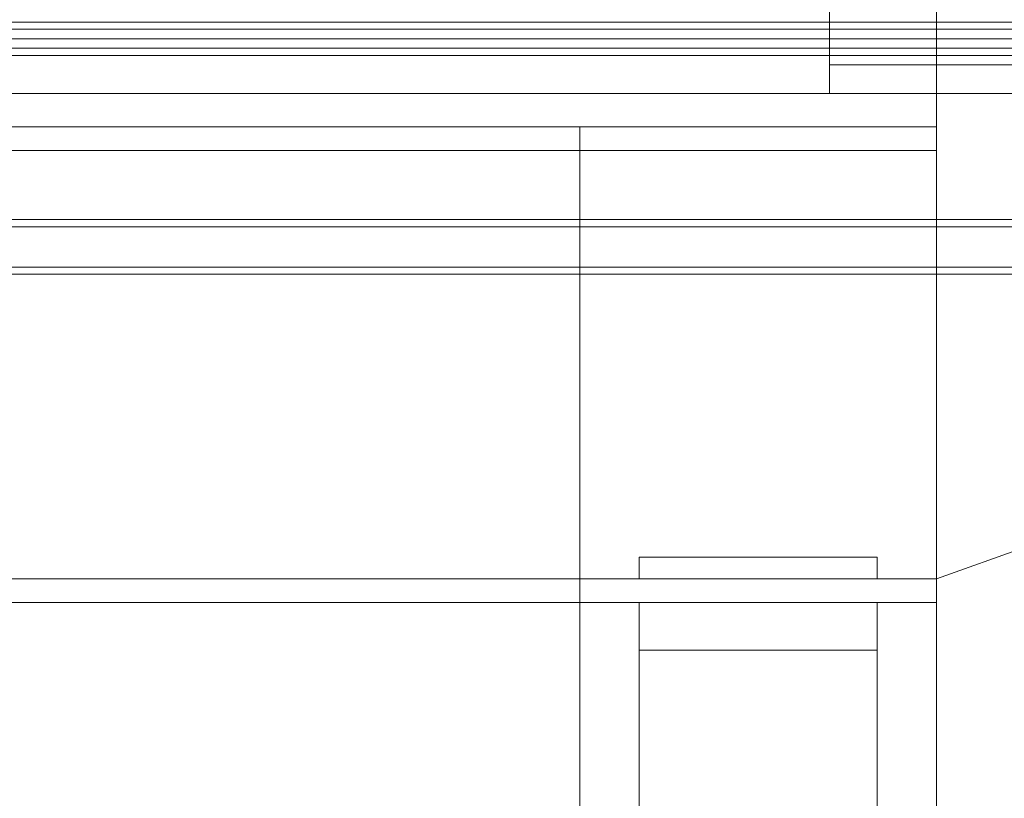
# Model space of a CAD drawing. Header units: millimetres. Extents: x -4395 to 65662, y -65530 to 6847.
# Tile 854 of 1034: x 25565 to 25979, y 968 to 1295. Entities that reach past the tile are written whole.
import ezdxf

# ---------------------------------------------------------------- set-up
doc = ezdxf.new("R2010")
doc.units = ezdxf.units.MM
for name, color, linetype, lineweight in [('COTAS_P', 1, 'Continuous', 0), ('lateral_briquetadora', 7, 'Continuous', 0), ('lateral_C05', 7, 'Continuous', 0)]:
    doc.layers.add(name, color=color, linetype=linetype, lineweight=lineweight)
doc.dimstyles.new('R19_100', dxfattribs={"dimtxt": 250, "dimasz": 150, "dimexe": 150, "dimexo": 80, "dimgap": 100, "dimtad": 1, "dimtih": 1, "dimtoh": 1, "dimdsep": 46, "dimcen": 0.09, "dimadec": 0, "dimazin": 0, "dimtfac": 1, "dimtdec": 4, "dimtofl": 0, "dimtmove": 0, "dimatfit": 3, "dimfxl": 1, "dimtolj": 1, "dimtzin": 0, "dimarcsym": 0})

# ---------------------------------------------------------------- blocks, each defined once
blk = doc.blocks.new('DIM_R33_7')
at = {"layer": 'COTAS_P'}
for p, q in [((24250.07, 2141), (24400.07, 2186)), ((26750.07, 2141), (26600.07, 2186)), ((24250.07, 1241), (24250.07, 2141)), ((24250.07, 2141), (26750.07, 2141)), ((24250.07, 2141), (24400.07, 2096)), ((26750.07, 2141), (26600.07, 2096)), ((26750.07, 1241), (26750.07, 2141))]:
    blk.add_line(p, q, dxfattribs=at)
blk.add_text('2500 P', height=250, dxfattribs=at).set_placement((25500.07, 2241))

msp = doc.modelspace()

# ---------------------------------------------------------------- linework, layer by layer
at = {"layer": 'lateral_briquetadora'}
for p, q in [((25905.067, 1352), (25905.067, 1276)), ((25950.067, 1264), (25950.067, 1320)), ((26525.067, 1276), (25905.067, 1276)), ((25905.067, 1276), (25905.067, 1264)), ((23750.067, 1264), (25950.067, 1264)), ((24150.067, 1264), (25950.067, 1264)), ((26535.067, 1264), (25905.067, 1264)), ((25950.067, 1264), (26520.067, 1264)), ((26520.067, 1264), (25950.067, 1060)), ((25950.067, 1060), (25950.067, 1264)), ((25950.067, 1240), (25950.067, 1264)), ((25950.067, 1250), (25950.067, 1264)), ((23750.067, 1250), (25950.067, 1250)), ((23900.067, 1250), (25800.067, 1250)), ((24150.067, 1250), (25800.067, 1250)), ((25800.067, 1240), (25800.067, 1250)), ((25800.067, 1250), (25950.067, 1250)), ((25950.067, 1240), (25950.067, 1250)), ((23750.067, 1240), (25950.067, 1240)), ((23900.067, 1240), (25800.067, 1240)), ((25800.067, 1060), (25800.067, 1240)), ((25800.067, 1240), (25950.067, 1240)), ((25950.067, 1060), (25950.067, 1240)), ((25825.067, 1060), (25825.067, 1069.143)), ((25825.067, 1069.143), (25925.067, 1069.143)), ((25925.067, 1060), (25925.067, 1069.143)), ((23750.067, 1060), (25950.067, 1060)), ((23900.067, 1060), (25800.067, 1060)), ((25800.067, 1050), (25800.067, 1060)), ((25800.067, 1060), (25950.067, 1060)), ((25825.067, 1060), (25925.067, 1060)), ((25950.067, 20), (25950.067, 1060)), ((25950.067, 1050), (25950.067, 1060)), ((23900.067, 1050), (25800.067, 1050)), ((25800.067, 20), (25800.067, 1050)), ((25800.067, 1050), (25950.067, 1050)), ((25825.067, 305.038), (25825.067, 1050)), ((25825.067, 1050), (25925.067, 1050)), ((25825.067, 1050), (25825.067, 1030)), ((25825.067, 1050), (25825.067, 243.475)), ((25925.067, 305.038), (25925.067, 1050)), ((25925.067, 1050), (25925.067, 1030)), ((25925.067, 1050), (25925.067, 243.475)), ((25950.067, 20), (25950.067, 1050)), ((25825.067, 1030), (25925.067, 1030))]:
    msp.add_line(p, q, dxfattribs=at)
at = {"layer": 'lateral_C05'}
for p, q in [((24250.067, 1294), (26750.067, 1294)), ((24310.067, 1294), (26690.067, 1294)), ((25797.446, 1294), (25797.456, 1294)), ((25797.456, 1294), (25797.473, 1294)), ((25797.473, 1294), (25797.497, 1294)), ((25797.497, 1294), (25797.528, 1294)), ((25797.528, 1294), (25797.565, 1294)), ((25797.565, 1294), (25797.608, 1294)), ((25797.608, 1294), (25797.658, 1294)), ((25797.658, 1294), (25797.715, 1294)), ((25797.715, 1294), (25797.777, 1294)), ((25797.777, 1294), (25797.846, 1294)), ((25797.846, 1294), (25797.92, 1294)), ((25797.92, 1294), (25798, 1294)), ((25798, 1294), (25798.086, 1294)), ((25798.086, 1294), (25798.177, 1294)), ((25798.177, 1294), (25798.272, 1294)), ((25798.272, 1294), (25798.373, 1294)), ((25798.373, 1294), (25798.478, 1294)), ((25798.478, 1294), (25798.587, 1294)), ((25798.587, 1294), (25798.7, 1294)), ((25798.7, 1294), (25798.817, 1294)), ((25798.817, 1294), (25798.938, 1294)), ((25798.938, 1294), (25799.061, 1294)), ((25799.061, 1294), (25799.188, 1294)), ((25799.188, 1294), (25799.317, 1294)), ((25799.317, 1294), (25799.448, 1294)), ((25799.448, 1294), (25799.581, 1294)), ((25799.581, 1294), (25799.715, 1294)), ((25799.715, 1294), (25799.851, 1294)), ((25799.851, 1294), (25799.987, 1294)), ((25799.987, 1294), (25800.124, 1294)), ((25800.124, 1294), (25800.261, 1294)), ((25800.261, 1294), (25800.398, 1294)), ((25800.398, 1294), (25800.534, 1294)), ((25800.534, 1294), (25800.67, 1294)), ((25800.67, 1294), (25800.804, 1294)), ((25800.804, 1294), (25800.937, 1294)), ((25800.937, 1294), (25801.068, 1294)), ((25801.068, 1294), (25801.197, 1294)), ((25801.197, 1294), (25801.324, 1294)), ((25801.324, 1294), (25801.447, 1294)), ((25801.447, 1294), (25801.567, 1294)), ((25801.567, 1294), (25801.684, 1294)), ((25801.684, 1294), (25801.798, 1294)), ((25801.798, 1294), (25801.907, 1294)), ((25801.907, 1294), (25802.012, 1294)), ((25802.012, 1294), (25802.113, 1294)), ((25802.113, 1294), (25802.208, 1294)), ((25802.208, 1294), (25802.299, 1294)), ((25802.299, 1294), (25802.385, 1294)), ((25802.385, 1294), (25802.465, 1294)), ((25802.465, 1294), (25802.539, 1294)), ((25802.539, 1294), (25802.608, 1294)), ((25802.608, 1294), (25802.67, 1294)), ((25802.67, 1294), (25802.727, 1294)), ((25802.727, 1294), (25802.777, 1294)), ((25802.777, 1294), (25802.82, 1294)), ((25802.82, 1294), (25802.857, 1294)), ((25802.857, 1294), (25802.888, 1294)), ((25802.888, 1294), (25802.912, 1294)), ((25802.912, 1294), (25802.929, 1294)), ((25802.929, 1294), (25802.939, 1294)), ((24250.067, 1291), (26750.067, 1291)), ((24310.067, 1291), (26690.067, 1291)), ((25500.567, 1291), (26099.817, 1291)), ((25797.196, 1291), (25797.207, 1291)), ((25797.207, 1291), (25797.226, 1291)), ((25797.226, 1291), (25797.252, 1291)), ((25797.252, 1291), (25797.285, 1291)), ((25797.285, 1291), (25797.326, 1291)), ((25797.326, 1291), (25797.373, 1291)), ((25797.373, 1291), (25797.428, 1291)), ((25797.428, 1291), (25797.49, 1291)), ((25797.446, 1291), (25797.456, 1291)), ((25797.456, 1291), (25797.473, 1291)), ((25797.473, 1291), (25797.497, 1291)), ((25797.49, 1291), (25797.558, 1291)), ((25797.497, 1291), (25797.528, 1291)), ((25797.528, 1291), (25797.565, 1291)), ((25797.558, 1291), (25797.633, 1291)), ((25797.565, 1291), (25797.608, 1291)), ((25797.608, 1291), (25797.658, 1291)), ((25797.633, 1291), (25797.714, 1291)), ((25797.658, 1291), (25797.715, 1291)), ((25797.714, 1291), (25797.801, 1291)), ((25797.715, 1291), (25797.777, 1291)), ((25797.777, 1291), (25797.846, 1291)), ((25797.801, 1291), (25797.894, 1291)), ((25797.846, 1291), (25797.92, 1291)), ((25797.894, 1291), (25797.993, 1291)), ((25797.92, 1291), (25798, 1291)), ((25797.993, 1291), (25798.098, 1291)), ((25798, 1291), (25798.086, 1291)), ((25798.086, 1291), (25798.177, 1291)), ((25798.098, 1291), (25798.207, 1291)), ((25798.177, 1291), (25798.272, 1291)), ((25798.207, 1291), (25798.322, 1291)), ((25798.272, 1291), (25798.373, 1291)), ((25798.322, 1291), (25798.441, 1291)), ((25798.373, 1291), (25798.478, 1291)), ((25798.441, 1291), (25798.565, 1291)), ((25798.478, 1291), (25798.587, 1291)), ((25798.565, 1291), (25798.692, 1291)), ((25798.587, 1291), (25798.7, 1291)), ((25798.692, 1291), (25798.824, 1291)), ((25798.7, 1291), (25798.817, 1291)), ((25798.817, 1291), (25798.938, 1291)), ((25798.824, 1291), (25798.959, 1291)), ((25798.938, 1291), (25799.061, 1291)), ((25798.959, 1291), (25799.096, 1291)), ((25799.061, 1291), (25799.188, 1291)), ((25799.096, 1291), (25799.237, 1291)), ((25799.188, 1291), (25799.317, 1291)), ((25799.237, 1291), (25799.38, 1291)), ((25799.317, 1291), (25799.448, 1291)), ((25799.38, 1291), (25799.525, 1291)), ((25799.448, 1291), (25799.581, 1291)), ((25799.525, 1291), (25799.672, 1291)), ((25799.581, 1291), (25799.715, 1291)), ((25799.672, 1291), (25799.819, 1291)), ((25799.715, 1291), (25799.851, 1291)), ((25799.819, 1291), (25799.968, 1291)), ((25799.851, 1291), (25799.987, 1291)), ((25799.968, 1291), (25800.118, 1291)), ((25799.987, 1291), (25800.124, 1291)), ((25800.118, 1291), (25800.267, 1291)), ((25800.124, 1291), (25800.261, 1291)), ((25800.261, 1291), (25800.398, 1291)), ((25800.267, 1291), (25800.417, 1291)), ((25800.398, 1291), (25800.534, 1291)), ((25800.417, 1291), (25800.566, 1291)), ((25800.534, 1291), (25800.67, 1291)), ((25800.566, 1291), (25800.713, 1291)), ((25800.67, 1291), (25800.804, 1291)), ((25800.713, 1291), (25800.86, 1291)), ((25800.804, 1291), (25800.937, 1291)), ((25800.86, 1291), (25801.005, 1291)), ((25800.937, 1291), (25801.068, 1291)), ((25801.005, 1291), (25801.148, 1291)), ((25801.068, 1291), (25801.197, 1291)), ((25801.148, 1291), (25801.289, 1291)), ((25801.197, 1291), (25801.324, 1291)), ((25801.289, 1291), (25801.426, 1291)), ((25801.324, 1291), (25801.447, 1291)), ((25801.426, 1291), (25801.561, 1291)), ((25801.447, 1291), (25801.567, 1291)), ((25801.561, 1291), (25801.692, 1291)), ((25801.567, 1291), (25801.684, 1291)), ((25801.684, 1291), (25801.798, 1291)), ((25801.692, 1291), (25801.82, 1291)), ((25801.798, 1291), (25801.907, 1291)), ((25801.82, 1291), (25801.944, 1291)), ((25801.907, 1291), (25802.012, 1291)), ((25801.944, 1291), (25802.063, 1291)), ((25802.012, 1291), (25802.113, 1291)), ((25802.063, 1291), (25802.178, 1291)), ((25802.113, 1291), (25802.208, 1291)), ((25802.178, 1291), (25802.287, 1291)), ((25802.208, 1291), (25802.299, 1291)), ((25802.287, 1291), (25802.392, 1291)), ((25802.299, 1291), (25802.385, 1291)), ((25802.385, 1291), (25802.465, 1291)), ((25802.392, 1291), (25802.491, 1291)), ((25802.465, 1291), (25802.539, 1291)), ((25802.491, 1291), (25802.584, 1291)), ((25802.539, 1291), (25802.608, 1291)), ((25802.584, 1291), (25802.671, 1291)), ((25802.608, 1291), (25802.67, 1291)), ((25802.67, 1291), (25802.727, 1291)), ((25802.671, 1291), (25802.752, 1291)), ((25802.727, 1291), (25802.777, 1291)), ((25802.752, 1291), (25802.827, 1291)), ((25802.777, 1291), (25802.82, 1291)), ((25802.82, 1291), (25802.857, 1291)), ((25802.827, 1291), (25802.895, 1291)), ((25802.857, 1291), (25802.888, 1291)), ((25802.888, 1291), (25802.912, 1291)), ((25802.895, 1291), (25802.957, 1291)), ((25802.912, 1291), (25802.929, 1291)), ((25802.929, 1291), (25802.939, 1291)), ((25802.957, 1291), (25803.012, 1291)), ((25803.012, 1291), (25803.059, 1291)), ((25803.059, 1291), (25803.1, 1291)), ((25803.1, 1291), (25803.133, 1291)), ((25803.133, 1291), (25803.159, 1291)), ((25803.159, 1291), (25803.178, 1291)), ((25803.178, 1291), (25803.189, 1291)), ((24300.067, 1287), (26700.067, 1287)), ((25500.567, 1287), (26099.817, 1287)), ((25797.196, 1287), (25797.207, 1287)), ((25797.207, 1287), (25797.226, 1287)), ((25797.226, 1287), (25797.252, 1287)), ((25797.252, 1287), (25797.285, 1287)), ((25797.285, 1287), (25797.326, 1287)), ((25797.326, 1287), (25797.373, 1287)), ((25797.373, 1287), (25797.428, 1287)), ((25797.428, 1287), (25797.49, 1287)), ((25797.446, 1287), (25797.456, 1287)), ((25797.456, 1287), (25797.473, 1287)), ((25797.473, 1287), (25797.497, 1287)), ((25797.49, 1287), (25797.558, 1287)), ((25797.497, 1287), (25797.528, 1287)), ((25797.528, 1287), (25797.565, 1287)), ((25797.558, 1287), (25797.633, 1287)), ((25797.565, 1287), (25797.608, 1287)), ((25797.608, 1287), (25797.658, 1287)), ((25797.633, 1287), (25797.714, 1287)), ((25797.658, 1287), (25797.715, 1287)), ((25797.714, 1287), (25797.801, 1287)), ((25797.715, 1287), (25797.777, 1287)), ((25797.777, 1287), (25797.846, 1287)), ((25797.801, 1287), (25797.894, 1287)), ((25797.846, 1287), (25797.92, 1287)), ((25797.894, 1287), (25797.993, 1287)), ((25797.92, 1287), (25798, 1287)), ((25797.993, 1287), (25798.098, 1287)), ((25798, 1287), (25798.086, 1287)), ((25798.086, 1287), (25798.177, 1287)), ((25798.098, 1287), (25798.207, 1287)), ((25798.177, 1287), (25798.272, 1287)), ((25798.207, 1287), (25798.322, 1287)), ((25798.272, 1287), (25798.373, 1287)), ((25798.322, 1287), (25798.441, 1287)), ((25798.373, 1287), (25798.478, 1287)), ((25798.441, 1287), (25798.565, 1287)), ((25798.478, 1287), (25798.587, 1287)), ((25798.565, 1287), (25798.692, 1287)), ((25798.587, 1287), (25798.7, 1287)), ((25798.692, 1287), (25798.824, 1287)), ((25798.7, 1287), (25798.817, 1287)), ((25798.817, 1287), (25798.938, 1287)), ((25798.824, 1287), (25798.959, 1287)), ((25798.938, 1287), (25799.061, 1287)), ((25798.959, 1287), (25799.096, 1287)), ((25799.061, 1287), (25799.188, 1287)), ((25799.096, 1287), (25799.237, 1287)), ((25799.188, 1287), (25799.317, 1287)), ((25799.237, 1287), (25799.38, 1287)), ((25799.317, 1287), (25799.448, 1287)), ((25799.38, 1287), (25799.525, 1287)), ((25799.448, 1287), (25799.581, 1287)), ((25799.525, 1287), (25799.672, 1287)), ((25799.581, 1287), (25799.715, 1287)), ((25799.672, 1287), (25799.819, 1287)), ((25799.715, 1287), (25799.851, 1287)), ((25799.819, 1287), (25799.968, 1287)), ((25799.851, 1287), (25799.987, 1287)), ((25799.968, 1287), (25800.118, 1287)), ((25799.987, 1287), (25800.124, 1287)), ((25800.118, 1287), (25800.267, 1287)), ((25800.124, 1287), (25800.261, 1287)), ((25800.261, 1287), (25800.398, 1287)), ((25800.267, 1287), (25800.417, 1287)), ((25800.398, 1287), (25800.534, 1287)), ((25800.417, 1287), (25800.566, 1287)), ((25800.534, 1287), (25800.67, 1287)), ((25800.566, 1287), (25800.713, 1287)), ((25800.67, 1287), (25800.804, 1287)), ((25800.713, 1287), (25800.86, 1287)), ((25800.804, 1287), (25800.937, 1287)), ((25800.86, 1287), (25801.005, 1287)), ((25800.937, 1287), (25801.068, 1287)), ((25801.005, 1287), (25801.148, 1287)), ((25801.068, 1287), (25801.197, 1287)), ((25801.148, 1287), (25801.289, 1287)), ((25801.197, 1287), (25801.324, 1287)), ((25801.289, 1287), (25801.426, 1287)), ((25801.324, 1287), (25801.447, 1287)), ((25801.426, 1287), (25801.561, 1287)), ((25801.447, 1287), (25801.567, 1287)), ((25801.561, 1287), (25801.692, 1287)), ((25801.567, 1287), (25801.684, 1287)), ((25801.684, 1287), (25801.798, 1287)), ((25801.692, 1287), (25801.82, 1287)), ((25801.798, 1287), (25801.907, 1287)), ((25801.82, 1287), (25801.944, 1287)), ((25801.907, 1287), (25802.012, 1287)), ((25801.944, 1287), (25802.063, 1287)), ((25802.012, 1287), (25802.113, 1287)), ((25802.063, 1287), (25802.178, 1287)), ((25802.113, 1287), (25802.208, 1287)), ((25802.178, 1287), (25802.287, 1287)), ((25802.208, 1287), (25802.299, 1287)), ((25802.287, 1287), (25802.392, 1287)), ((25802.299, 1287), (25802.385, 1287)), ((25802.385, 1287), (25802.465, 1287)), ((25802.392, 1287), (25802.491, 1287)), ((25802.465, 1287), (25802.539, 1287)), ((25802.491, 1287), (25802.584, 1287)), ((25802.539, 1287), (25802.608, 1287)), ((25802.584, 1287), (25802.671, 1287)), ((25802.608, 1287), (25802.67, 1287)), ((25802.67, 1287), (25802.727, 1287)), ((25802.671, 1287), (25802.752, 1287)), ((25802.727, 1287), (25802.777, 1287)), ((25802.752, 1287), (25802.827, 1287)), ((25802.777, 1287), (25802.82, 1287)), ((25802.82, 1287), (25802.857, 1287)), ((25802.827, 1287), (25802.895, 1287)), ((25802.857, 1287), (25802.888, 1287)), ((25802.888, 1287), (25802.912, 1287)), ((25802.895, 1287), (25802.957, 1287)), ((25802.912, 1287), (25802.929, 1287)), ((25802.929, 1287), (25802.939, 1287)), ((25802.957, 1287), (25803.012, 1287)), ((25803.012, 1287), (25803.059, 1287)), ((25803.059, 1287), (25803.1, 1287)), ((25803.1, 1287), (25803.133, 1287)), ((25803.133, 1287), (25803.159, 1287)), ((25803.159, 1287), (25803.178, 1287)), ((25803.178, 1287), (25803.189, 1287)), ((24300.067, 1283), (26700.067, 1283)), ((24310.067, 1283), (26690.067, 1283)), ((24310.067, 1280), (26690.067, 1280)), ((25797.446, 1283), (25797.456, 1283)), ((25797.456, 1283), (25797.473, 1283)), ((25797.473, 1283), (25797.497, 1283)), ((25797.497, 1283), (25797.528, 1283)), ((25797.528, 1283), (25797.565, 1283)), ((25797.565, 1283), (25797.608, 1283)), ((25797.608, 1283), (25797.658, 1283)), ((25797.658, 1283), (25797.715, 1283)), ((25797.715, 1283), (25797.777, 1283)), ((25797.777, 1283), (25797.846, 1283)), ((25797.846, 1283), (25797.92, 1283)), ((25797.92, 1283), (25798, 1283)), ((25798, 1283), (25798.086, 1283)), ((25798.086, 1283), (25798.177, 1283)), ((25798.177, 1283), (25798.272, 1283)), ((25798.272, 1283), (25798.373, 1283)), ((25798.373, 1283), (25798.478, 1283)), ((25798.478, 1283), (25798.587, 1283)), ((25798.587, 1283), (25798.7, 1283)), ((25798.7, 1283), (25798.817, 1283)), ((25798.817, 1283), (25798.938, 1283)), ((25798.938, 1283), (25799.061, 1283)), ((25799.061, 1283), (25799.188, 1283)), ((25799.188, 1283), (25799.317, 1283)), ((25799.317, 1283), (25799.448, 1283)), ((25799.448, 1283), (25799.581, 1283)), ((25799.581, 1283), (25799.715, 1283)), ((25799.715, 1283), (25799.851, 1283)), ((25799.851, 1283), (25799.987, 1283)), ((25799.987, 1283), (25800.124, 1283)), ((25800.124, 1283), (25800.261, 1283)), ((25800.261, 1283), (25800.398, 1283)), ((25800.398, 1283), (25800.534, 1283)), ((25800.534, 1283), (25800.67, 1283)), ((25800.67, 1283), (25800.804, 1283)), ((25800.804, 1283), (25800.937, 1283)), ((25800.937, 1283), (25801.068, 1283)), ((25801.068, 1283), (25801.197, 1283)), ((25801.197, 1283), (25801.324, 1283)), ((25801.324, 1283), (25801.447, 1283)), ((25801.447, 1283), (25801.567, 1283)), ((25801.567, 1283), (25801.684, 1283)), ((25801.684, 1283), (25801.798, 1283)), ((25801.798, 1283), (25801.907, 1283)), ((25801.907, 1283), (25802.012, 1283)), ((25802.012, 1283), (25802.113, 1283)), ((25802.113, 1283), (25802.208, 1283)), ((25802.208, 1283), (25802.299, 1283)), ((25802.299, 1283), (25802.385, 1283)), ((25802.385, 1283), (25802.465, 1283)), ((25802.465, 1283), (25802.539, 1283)), ((25802.539, 1283), (25802.608, 1283)), ((25802.608, 1283), (25802.67, 1283)), ((25802.67, 1283), (25802.727, 1283)), ((25802.727, 1283), (25802.777, 1283)), ((25802.777, 1283), (25802.82, 1283)), ((25802.82, 1283), (25802.857, 1283)), ((25802.857, 1283), (25802.888, 1283)), ((25802.888, 1283), (25802.912, 1283)), ((25802.912, 1283), (25802.929, 1283)), ((25802.929, 1283), (25802.939, 1283)), ((24310.067, 1211), (26690.067, 1211)), ((24310.067, 1208), (26690.067, 1208)), ((24250.067, 1191), (26750.067, 1191)), ((24250.067, 1188), (26750.067, 1188))]:
    msp.add_line(p, q, dxfattribs=at)

# ---------------------------------------------------------------- dimensions: what is measured, and where the dimension line sits
at = {"layer": 'COTAS_P'}
dim = msp.add_aligned_dim(p1=(24250.067, 1241), p2=(26750.067, 1241), distance=900, text='<> P', dimstyle='R19_100', dxfattribs=at)
dim.commit()
dim.dimension.update_dxf_attribs({"geometry": 'DIM_R33_7', "text_midpoint": (25500.067, 2141)})

doc.saveas('drawing.dxf')
